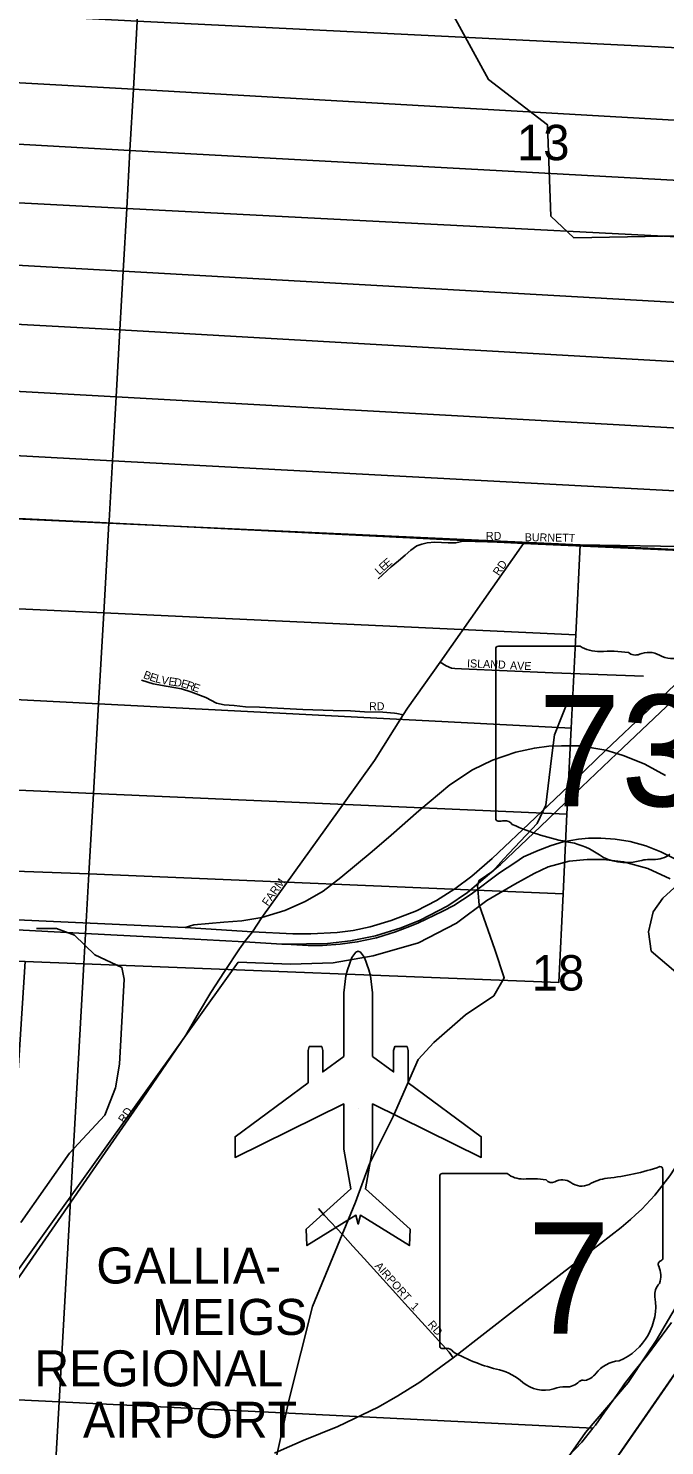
# Model space of a CAD drawing. Extents: x 1878108 to 2183446, y 146837 to 508383.
# Drawn here: x 2062897 to 2066871, y 302205 to 311060 of the extents above; entities that cross this region are included whole.
import ezdxf

# ---------------------------------------------------------------- set-up
doc = ezdxf.new("R2010")
doc.units = 0
for name, color, linetype in [('GM_X_Airport_Class_2', 7, 'Continuous'), ('GM_X_Airport_Location_Class_2', 7, 'Continuous'), ('GM_X_Airport_Text_Class_2', 7, 'Continuous'), ('GM_X_City_Street', 7, 'Continuous'), ('GM_X_City_Street_Text', 7, 'Continuous'), ('GM_X_Corporation', 7, 'Continuous'), ('GM_X_County', 7, 'Continuous'), ('GM_X_Major_River', 7, 'Continuous'), ('GM_X_Minor_River', 7, 'Continuous'), ('GM_X_Section', 7, 'Continuous'), ('GM_X_Section_Text', 7, 'Continuous'), ('GM_X_State_Location', 7, 'Continuous'), ('GM_X_State_Route', 7, 'Continuous'), ('GM_X_State_Shield', 7, 'Continuous'), ('GM_X_Township', 7, 'Continuous'), ('GM_X_Township_Subdivision', 7, 'Continuous'), ('GM_X_Township_Subdivision_Text', 7, 'Continuous'), ('GM_X_US_Route', 7, 'Continuous')]:
    doc.layers.add(name, color=color, linetype=linetype)

msp = doc.modelspace()

# ---------------------------------------------------------------- linework, layer by layer
at = {"layer": 'GM_X_Airport_Class_2'}
msp.add_lwpolyline([(2064644.1, 304472), (2064187.7, 304134.5), (2064187.7, 304005), (2064866.7, 304339.6), (2064866.7, 304057.8), (2064911.8, 303808.4), (2064632.4, 303557.8), (2064636.8, 303454.6), (2064942.8, 303644.3), (2064956.9, 303588.8), (2064971, 303644.3), (2065277, 303454.6), (2065281.4, 303557.8), (2065002, 303808.4), (2065047.1, 304057.8), (2065047.1, 304339.6), (2065726.1, 304005), (2065726.1, 304134.5), (2065269.7, 304472), (2065269.7, 304673.4), (2065262.6, 304697.9), (2065184.9, 304697.9), (2065177.8, 304673.4), (2065177.8, 304539.9), (2065047.1, 304636.6), (2065047.1, 304636.6), (2065047.1, 305034.5), (2065034, 305139.7), (2065023, 305177.1), (2064996, 305253.8), (2064971.1, 305287.8), (2064956.9, 305293.8), (2064942.7, 305287.8), (2064917.8, 305253.8), (2064890.8, 305177.1), (2064879.9, 305139.7), (2064866.7, 305034.5), (2064866.7, 304636.6), (2064736, 304539.9), (2064736, 304673.4), (2064728.9, 304697.9), (2064651.2, 304697.9), (2064644.1, 304673.4)], close=True, dxfattribs=at)
at = {"layer": 'GM_X_Airport_Location_Class_2'}
msp.add_line((2064956.9, 304311.2), (2064956.9, 304311.2), dxfattribs=at)
at = {"layer": 'GM_X_City_Street'}
for points in [[(2063759.7, 304592.2), (2063879.9, 304769.5), (2063959.5, 304907.2), (2064036.4, 305035.4), (2064121.9, 305167.4), (2064216.4, 305308.1)], [(2062397.5, 302696.1), (2062538.1, 302864.9), (2062688, 303052.5), (2062826.7, 303239.6), (2063321, 303955.6), (2063612.6, 304375.3), (2063759.7, 304592.2)], [(2064708.6, 303686.9), (2064746.4, 303642.4), (2064861.2, 303520.9), (2064923.3, 303450.7), (2064993.5, 303373.8), (2065191.9, 303155.1), (2065227, 303114.6), (2065310.7, 303024.2), (2065525.3, 302788), (2065549.6, 302754.2)]]:
    msp.add_lwpolyline(points, dxfattribs=at)
at = {"layer": 'GM_X_Corporation'}
for points in [[(2062068.6, 302237.1), (2064208.3, 305224.9), (2064534, 305213.2), (2064799.7, 305220.4), (2065051.3, 305265.6), (2065332.8, 305347), (2065570.2, 305468.3), (2065759.6, 305609.6), (2065935.1, 305712.6), (2066056.8, 305779.3), (2066144.5, 305821.8), (2066274.3, 305856.5), (2066386.2, 305867), (2066490.1, 305867.4), (2066614, 305851.9), (2066766, 305810.4), (2066906, 305746.8)], [(2066954.1, 305710.9), (2066860.5, 305626.2), (2066798.8, 305539.7), (2066771.2, 305415.2), (2066787.5, 305294.9), (2066940.6, 305162.5)], [(2067082.4, 302865.5), (2066759.4, 302400), (2066584.2, 302147.4)]]:
    msp.add_lwpolyline(points, dxfattribs=at)
at = {"layer": 'GM_X_County'}
msp.add_lwpolyline([(2070739.3, 311674.7), (2070547.7, 310380), (2070070.7, 307971.1), (2070016.1, 307669.7), (2069879.1, 307109.4), (2069825.2, 306860.9), (2069130.7, 305418), (2068436.6, 304555.7), (2067120.9, 302921.1), (2066548.1, 302095.5), (2066256.8, 301732.8), (2065931.5, 301392.1), (2065508.4, 300925.3), (2064706.1, 300183.9), (2063420.8, 299402.4), (2062017.8, 298813.3), (2061784.3, 298695.1), (2060772.5, 298278.3), (2059810.6, 297805.4), (2059291.7, 297647.1), (2058681, 297581), (2057960.5, 297396.7), (2057212.1, 297306.5), (2056735.2, 297160.2)], dxfattribs=at)
at = {"layer": 'GM_X_Major_River'}
msp.add_lwpolyline([(2066971.8, 303123.4), (2066817.2, 302862.2), (2066761.6, 302777.8), (2066642.6, 302598.9), (2066376.4, 302287.1), (2066211.6, 302051.9)], dxfattribs=at)
at = {"layer": 'GM_X_Minor_River'}
for points in [[(2067833.4, 311609.5), (2067460.3, 310722.2), (2067084, 309764.8), (2066304.4, 309751.8), (2066160.4, 309886.8), (2066138.8, 310457.8), (2065770.3, 310739.1), (2065495, 311247.8)], [(2064383.3, 301854.4), (2064525.6, 302495), (2064671.9, 303073.3), (2064940.3, 303726.1), (2065028.5, 303965.1), (2065174.7, 304260.4), (2065330.9, 304617.9), (2065429, 304724.4), (2065627.2, 304897.3), (2065803.4, 305015.9), (2065869.5, 305128.4), (2065809.5, 305305), (2065713.5, 305584), (2065701.5, 305704.5), (2065711.6, 305736.6), (2065797.6, 305792.9), (2065863.7, 305869.3), (2065899.8, 305905.5), (2066074, 306092.3), (2066128, 306206.8), (2066164.2, 306500), (2066184.2, 306646.6), (2066278.4, 306887.6)], [(2062850.8, 303599.4), (2063153.1, 304031.3), (2063375.4, 304268.5), (2063441.5, 304439.2), (2063465.5, 304587.8), (2063495.7, 305119.8), (2063479.7, 305192.1), (2063311.6, 305270.2), (2063185.6, 305394.6), (2063073.5, 305436.6), (2062947.4, 305436.5)]]:
    msp.add_lwpolyline(points, dxfattribs=at)
at = {"layer": 'GM_X_Section'}
for points in [[(2069005, 311228.2), (2068985.7, 310838.6), (2063577.3, 311103.9), (2063599.5, 311497)], [(2058747, 311358.4), (2063577.3, 311103.9), (2063553.3, 310680.3), (2058730, 310947.9)], [(2063577.3, 311103.9), (2068985.7, 310838.6), (2068962.5, 310369.8), (2063553.3, 310680.3)], [(2063553.3, 310680.3), (2063531.5, 310296.3), (2058714.3, 310570.2), (2058730, 310947.9)], [(2068962.5, 310369.8), (2068944.2, 310000.4), (2063531.5, 310296.3), (2063553.3, 310680.3)], [(2058714.3, 310570.2), (2063531.5, 310296.3), (2063511, 309933.7), (2058698.4, 310186.1)], [(2063531.5, 310296.3), (2068944.2, 310000.4), (2068927.1, 309654.9), (2063511, 309933.7)], [(2063511, 309933.7), (2063488.9, 309543.3), (2058683, 309813.7), (2058698.4, 310186.1)], [(2068927.1, 309654.9), (2068906.4, 309237.5), (2063488.9, 309543.3), (2063511, 309933.7)], [(2058683, 309813.7), (2063488.9, 309543.3), (2063468, 309175.2), (2058667.4, 309436.1)], [(2063488.9, 309543.3), (2068906.4, 309237.5), (2068888, 308865.5), (2063468, 309175.2)], [(2063468, 309175.2), (2063444.4, 308758.3), (2058650.3, 309023.8), (2058667.4, 309436.1)], [(2068888, 308865.5), (2068867.8, 308456.3), (2063444.4, 308758.3), (2063468, 309175.2)], [(2058650.3, 309023.8), (2063444.4, 308758.3), (2063421.7, 308357.2), (2058633.5, 308618.3)], [(2063444.4, 308758.3), (2068867.8, 308456.3), (2068848.5, 308068.1), (2063421.7, 308357.2)], [(2063421.7, 308357.2), (2063400.5, 307983.4), (2063399.6, 307968.2), (2058615.8, 308191.1), (2058633.5, 308618.3)], [(2068848.5, 308068.1), (2068830.8, 307710.2), (2066343, 307832.7), (2063399.6, 307968.2), (2063400.5, 307983.4), (2063421.7, 308357.2)], [(2057942.3, 308221.2), (2058615.8, 308191.1), (2063399.6, 307968.2), (2063367.9, 307408.6), (2057916.7, 307664.9)], [(2063399.6, 307968.2), (2066343, 307832.7), (2066315.6, 307270), (2063367.9, 307408.6)], [(2063367.9, 307408.6), (2063335.7, 306838.7), (2057890.5, 307119.5), (2057916.7, 307664.9)], [(2066315.6, 307270), (2066287.2, 306686.5), (2063335.7, 306838.7), (2063367.9, 307408.6)], [(2057890.5, 307119.5), (2063335.7, 306838.7), (2063304, 306280.1), (2057859.5, 306520.8)], [(2063335.7, 306838.7), (2066287.2, 306686.5), (2066261, 306149.3), (2063304, 306280.1)], [(2063304, 306280.1), (2063275.5, 305776.2), (2057833, 305974.8), (2057859.5, 306520.8)], [(2066261, 306149.3), (2066236.8, 305652.8), (2063275.5, 305776.2), (2063304, 306280.1)], [(2063275.5, 305776.2), (2063243.7, 305214.8), (2062876.8, 305229.2), (2057806.5, 305428.7), (2057833, 305974.8)], [(2063275.5, 305776.2), (2066236.8, 305652.8), (2066209.8, 305098.1), (2063243.7, 305214.8)], [(2063243.7, 305214.8), (2063088.7, 302478.8), (2062700.2, 302498.1), (2062758.4, 303398.6), (2062817.9, 304319.4), (2062876.8, 305229.2)]]:
    msp.add_lwpolyline(points, close=True, dxfattribs=at)
for points in [[(2066913, 302973.2), (2066761.7, 302768.6), (2066678, 302666.3), (2066620.3, 302590.1), (2066580.5, 302531.9), (2066501.2, 302422.4), (2066494.8, 302413.6), (2066439.1, 302333.4), (2066423.1, 302313.5), (2063088.7, 302478.8), (2063243.7, 305214.8), (2066209.8, 305098.1), (2066236.8, 305652.8), (2066261, 306149.3), (2066287.2, 306686.5), (2066315.6, 307270), (2066343, 307832.7), (2068830.8, 307710.2)], [(2057409.6, 297482.6), (2057670.5, 302747.5), (2062700.2, 302498.1), (2063088.7, 302478.8), (2062916.7, 299442.7)], [(2062916.7, 299442.7), (2063088.7, 302478.8), (2066423.1, 302313.5), (2066353.5, 302227.1), (2066231.9, 302096.6)]]:
    msp.add_lwpolyline(points, dxfattribs=at)
at = {"layer": 'GM_X_State_Route'}
for points in [[(2067060.2, 307077), (2066768.8, 306800.5), (2066502.8, 306550), (2066311.8, 306365.2), (2066062.6, 306127.1), (2065794.2, 305872.3), (2065667, 305762.6), (2065561.4, 305682.6), (2065446.3, 305610.1), (2065322.2, 305546.7), (2065162.3, 305484.8), (2065031.2, 305445.2), (2064925.5, 305424.1), (2064826.3, 305411.7), (2064661.4, 305401.7), (2064549.7, 305401.7), (2064296.8, 305415.4), (2063876.7, 305441)], [(2064502.5, 305337.2), (2064765.5, 305342.2), (2064908.1, 305359.6), (2065064.4, 305390.6), (2065225.6, 305440.2), (2065343.4, 305487.3), (2065517, 305577.8), (2065639.7, 305659.7), (2065846.8, 305834.5), (2066095.9, 306072.8), (2066354.1, 306319.9), (2066573.3, 306528.3), (2067113.1, 307041.6)], [(2066690, 303647.3), (2066729.3, 303682.9), (2066810.3, 303769.3), (2066903.4, 303889.4), (2066966.9, 303986.6), (2067307, 304490.1), (2067343.2, 304546.8)], [(2064433.6, 302158.5), (2064475.1, 302176.5), (2064612.8, 302235.9), (2064828.8, 302325), (2065082.5, 302445.1), (2065205.4, 302515.3), (2065341.7, 302600.3), (2065549.6, 302754.2), (2065945.1, 303062), (2066277.1, 303318.4), (2066599.7, 303568.2), (2066657.8, 303618.1), (2066690, 303647.3)]]:
    msp.add_lwpolyline(points, dxfattribs=at)
at = {"layer": 'GM_X_State_Shield'}
for p, q in [((2066342.7, 307199.8), (2065833.1, 307199.8)), ((2065816, 307181.6), (2065816, 306124.9)), ((2066859.1, 303377.6), (2066859.1, 303930.3)), ((2065466.9, 303886), (2065466.9, 302829.3)), ((2065888.3, 303904.2), (2065480.6, 303904.2)), ((2066859, 303377.7), (2066859.1, 303377.6))]:
    msp.add_line(p, q, dxfattribs=at)
for centre, radius, start, end in [((2066363.2, 305344.7), 1476.4, 275.84447, 288.90645), ((2066843.6, 303932.6), 15.5, 351.86209, 97.738), ((2065482.9, 303888.2), 16.1, 98.1301, 188.1301), ((2065985.4, 304026.8), 156.4, 231.61951, 271.11188), ((2066037.3, 303311), 561.6, 80.48669, 94.98827), ((2066164.8, 303893.7), 45.1, 219.79206, 297.10237), ((2066231, 303771.6), 93.8, 54.46668, 119.14113), ((2066352.2, 303939.1), 112.9, 233.85621, 294.82819), ((2066551.5, 303581.4), 297, 97.34618, 120.76885), ((2066855.5, 303337), 24, 107.94398, 210.33697), ((2066702.9, 303267.2), 144, 340.03296, 23.64957), ((2066842.6, 303375.5), 16.6, 289.60381, 7.73413), ((2066914.6, 303146.3), 104.8, 136.8065, 186.92959), ((2066445.9, 303076), 369.3, 292.30889, 8.98584), ((2065483, 302827), 16.3, 171.95839, 258.30661), ((2065485.5, 302935.1), 124.2, 267.33899, 280.60386), ((2065510.9, 302768.4), 44.8, 29.74838, 93.27175), ((2066076.2, 303717.7), 1066.1, 240.41292, 257.1985), ((2065758.3, 302354.6), 333.6, 47.18416, 75.83597), ((2066601.6, 302532.7), 202.2, 94.40312, 142.57675), ((2066119.1, 302763.1), 211.7, 230.70037, 286.29184), ((2066256.9, 302684), 112.8, 268.77702, 315.54927), ((2066358.9, 302581.7), 31.8, 65.75173, 132.64842), ((2066345.3, 302726.9), 119.3, 282.87319, 323.27711), ((2066241.4, 302397.8), 173.9, 85.69512, 111.20995)]:
    msp.add_arc(centre, radius, start, end, dxfattribs=at)
for centre, major_axis, start_param, end_param in [((2065835.9, 307183.8), (20.2, 0), 1.712693, 3.28349), ((2066464.1, 307322.4), (195.5, 0), 4.042523, 4.731795), ((2066528.9, 306606.5), (702, 0), 1.404758, 1.657858), ((2066688.3, 307189.3), (56.4, 0), 3.836095, 5.185415), ((2066771.1, 307067.2), (117.3, 0), 0.950623, 2.079405), ((2066922.5, 307234.7), (141.1, 0), 4.081561, 5.145723), ((2065836.1, 306122.6), (20.3, 0), 3.00124, 4.508301), ((2065839.2, 306230.7), (155.2, 0), 4.665946, 4.897461), ((2065870.9, 306064), (56, 0), 0.519207, 1.627899), ((2066577.5, 307013.3), (1332.7, 0), 4.195997, 4.488961), ((2066180.2, 305650.2), (417, 0), 0.823519, 1.323587), ((2066631.2, 306058.7), (264.6, 0), 4.026481, 4.996735), ((2066784.1, 305693.4), (217.4, 0), 1.495662, 1.94098), ((2066803.4, 305979.6), (141, 0), 4.691044, 5.507374)]:
    msp.add_ellipse(centre, major_axis=major_axis, ratio=0.8, start_param=start_param, end_param=end_param, dxfattribs=at)
at = {"layer": 'GM_X_Township'}
for points in [[(2070739.3, 311674.7), (2070547.7, 310380), (2070070.7, 307971.1), (2070016.1, 307669.7), (2069797.4, 307674.9), (2069609.3, 307677.1), (2069237, 307696.5), (2068944.1, 307708.5), (2068514.1, 307728.6), (2068064, 307746.5), (2067786.4, 307749.4), (2067054.1, 307786.6), (2067015.8, 307794.3), (2066035.3, 307838.7), (2065951.8, 307842.4), (2059931.7, 308140), (2058453.5, 308204.9), (2052395.6, 308421.9), (2049918.6, 308616.7), (2046896.4, 308713), (2047299.6, 315671.9)], [(2052395.6, 308421.9), (2058453.5, 308204.9), (2059931.7, 308140), (2065951.8, 307842.4), (2066035.3, 307838.7), (2067015.8, 307794.3), (2067054.1, 307786.6), (2067786.4, 307749.4), (2068064, 307746.5), (2068514.1, 307728.6), (2068944.1, 307708.5), (2069237, 307696.5), (2069609.3, 307677.1), (2069797.4, 307674.9), (2070016.1, 307669.7), (2069879.1, 307109.4), (2069825.2, 306860.9), (2069130.7, 305418), (2068436.6, 304555.7), (2067120.9, 302921.1), (2066548.1, 302095.5)]]:
    msp.add_lwpolyline(points, dxfattribs=at)
at = {"layer": 'GM_X_Township_Subdivision'}
for points in [[(2065082.5, 307620.4), (2065162.9, 307695.3), (2065208.5, 307731.8), (2065249.7, 307768.9), (2065286.4, 307798.5), (2065322.7, 307826.5), (2065355, 307837.9), (2065387.7, 307844.9), (2065435.6, 307848.4), (2065518.7, 307844.9), (2065567.8, 307846.1), (2065594.5, 307852.2)], [(2065468.3, 307099), (2065988.5, 307840.8)], [(2065594.5, 307852.2), (2065613.4, 307856.6), (2065840.6, 307848.8)], [(2065840.6, 307848.8), (2065853.1, 307848.4), (2065889.9, 307846.5)], [(2065889.9, 307846.5), (2065919.7, 307844.9), (2065951.8, 307842.4), (2065988.5, 307840.8)], [(2065988.5, 307840.8), (2066341.1, 307833.7)], [(2066341.1, 307833.7), (2066845, 307823.7)], [(2066845, 307823.7), (2066952.2, 307821.5), (2067045, 307804.3)], [(2065265.8, 306811.4), (2065468.3, 307099)], [(2065468.3, 307099), (2065505.6, 307075.9), (2065539.4, 307061.7), (2065561.3, 307060.4)], [(2065561.3, 307060.4), (2065601.6, 307058.1), (2066172.3, 307033.2), (2066739.4, 307011.9)], [(2063602.9, 306987.3), (2063675.9, 306964.4), (2063756.6, 306949.2), (2063852.5, 306934), (2063912.1, 306915.3), (2064004.5, 306877.9), (2064072.3, 306844), (2064120.2, 306832.3), (2064182.2, 306828.8), (2064253.5, 306820.6), (2064340, 306819.4), (2064452.3, 306811.3), (2064611.3, 306804.2), (2064800.7, 306798.4), (2064909.5, 306794.9), (2064996, 306790.2), (2065111.8, 306786.7), (2065184.4, 306780.8)], [(2064758.9, 306066.3), (2065059.6, 306484.7), (2065236.9, 306770.3), (2065265.8, 306811.4)], [(2065184.4, 306780.8), (2065198.3, 306779.7), (2065236.9, 306770.3)], [(2064216.4, 305308.1), (2064245.9, 305352.1), (2064296.8, 305415.4), (2064355.1, 305504.7), (2064758.9, 306066.3)]]:
    msp.add_lwpolyline(points, dxfattribs=at)
at = {"layer": 'GM_X_US_Route'}
for points in [[(2062641.5, 305498), (2063876.7, 305441), (2063930, 305459.5), (2064118.2, 305476.1), (2064229.8, 305483.6), (2064355.1, 305504.7), (2064498.9, 305548.1), (2064626.2, 305604.3), (2064737.2, 305668.7), (2064849.3, 305753.9), (2065044.5, 305916.3), (2065163.6, 306019.3), (2065335.9, 306170.5), (2065529.2, 306333), (2065671.2, 306426.4), (2065795.7, 306487.1), (2065942.2, 306537), (2066057.6, 306562.4), (2066146.9, 306574.8), (2066226.2, 306577.3), (2066340.3, 306576), (2066417.2, 306564.9), (2066502.8, 306550), (2066573.3, 306528.3), (2066617.6, 306514.7), (2066748.3, 306462.1), (2066875.7, 306392.6)], [(2065278, 305448.4), (2065329.7, 305468.7), (2065486.6, 305544.5), (2065554.2, 305580.3), (2065663.3, 305651), (2065840.6, 305783.7), (2065935.4, 305845.7), (2065989.4, 305882.9), (2066081.8, 305923.9), (2066161.8, 305954.8), (2066237.4, 305977.1), (2066334.1, 305993.2), (2066394.9, 305999.4), (2066471.8, 305999.4), (2066561.1, 305993.2), (2066655.3, 305978.3), (2066753.3, 305952.3), (2066847.5, 305915.1), (2066939.3, 305869.2), (2067049.6, 305793.6), (2067131.5, 305727.9), (2067183.5, 305683.2), (2067296.4, 305582.8), (2067624.5, 305287)], [(2062591.8, 305438.9), (2063251.5, 305404.2), (2063813.2, 305375.7)], [(2063859.1, 305373.2), (2064090.9, 305360.8), (2064245.9, 305352.1), (2064480.3, 305338.5), (2064502.5, 305337.2), (2064645.2, 305328.6), (2064733.3, 305328.6), (2064844.9, 305337.3), (2064951.5, 305352.1), (2065071.8, 305378.2), (2065190.8, 305414.1), (2065278, 305448.4)], [(2063813.2, 305375.7), (2063859.1, 305373.2)]]:
    msp.add_lwpolyline(points, dxfattribs=at)

# ---------------------------------------------------------------- texts
at = {"layer": 'GM_X_Airport_Text_Class_2'}
for s, p in [('GALLIA-', (2063321.5, 303217.4)), ('MEIGS', (2063669.1, 302896.3)), ('REGIONAL', (2062934.3, 302575)), ('AIRPORT', (2063237.9, 302253.9))]:
    msp.add_text(s, height=225, rotation=0.00001, dxfattribs=at).set_placement(p)
at = {"layer": 'GM_X_City_Street_Text'}
for s, rotation, p in [('RD', 55.49205, (2063494.7, 304216.9)), ('AIRPORT', 311.55452, (2065057.8, 303325)), ('1', 315, (2065281.7, 303070.2)), ('RD', 310.91661, (2065387.8, 302959.7))]:
    msp.add_text(s, height=50, rotation=rotation, dxfattribs=at).set_placement(p)
at = {"layer": 'GM_X_Section_Text'}
for s, p in [('13', (2065948.3, 310235.9)), ('18', (2066040.7, 305048.3))]:
    msp.add_text(s, height=221, rotation=0.00001, dxfattribs=at).set_placement(p)
at = {"layer": 'GM_X_State_Location'}
for s, p in [('s', (2066666.5, 306583)), ('r', (2066666.5, 306583)), ('s', (2066147.3, 303287.4)), ('r', (2066147.3, 303287.4))]:
    msp.add_text(s, height=1, dxfattribs=at).set_placement(p)
for s, p in [('735', (2066313.5, 306510.3)), ('7', (2065996.7, 303214.7))]:
    msp.add_text(s, height=1, rotation=0.00001, dxfattribs=at).set_placement(p)
at = {"layer": 'GM_X_State_Shield'}
for s, p in [('735', (2066079.6, 306199.4)), ('7', (2066012.8, 302903.9))]:
    msp.add_text(s, height=696.1, dxfattribs=at).set_placement(p)
at = {"layer": 'GM_X_Township_Subdivision_Text'}
for s, rotation, p in [('RD', 0.00001, (2065754.7, 307863.9)), ('BURNETT', 359.10531, (2065996.9, 307855.8)), ('E', 42.74345, (2065114.5, 307665.4)), ('E', 40.66943, (2065140, 307689)), ('RD', 55.49205, (2065835.5, 307635.7)), ('L', 42.75879, (2065088.7, 307641.5)), ('ISLAND', 357.75132, (2065636.3, 307068.2)), ('AVE', 358.02611, (2065904.6, 307054.9)), ('B', 339.606, (2063610.8, 307001.5)), ('E', 341.32956, (2063649.5, 306987.2)), ('L', 346.31374, (2063687.3, 306974.6)), ('V', 348.79592, (2063723.8, 306965.8)), ('E', 351.77856, (2063769.7, 306956.8)), ('D', 351.13419, (2063804.4, 306951.8)), ('E', 344.88383, (2063846.4, 306945.3)), ('R', 341.08126, (2063879.6, 306936.4)), ('E', 340.78733, (2063917, 306923.6)), ('RD', 0.00001, (2065024.3, 306799.7)), ('FARM', 54.29274, (2064392.4, 305572.3))]:
    msp.add_text(s, height=50, rotation=rotation, dxfattribs=at).set_placement(p)

doc.saveas('drawing.dxf')
